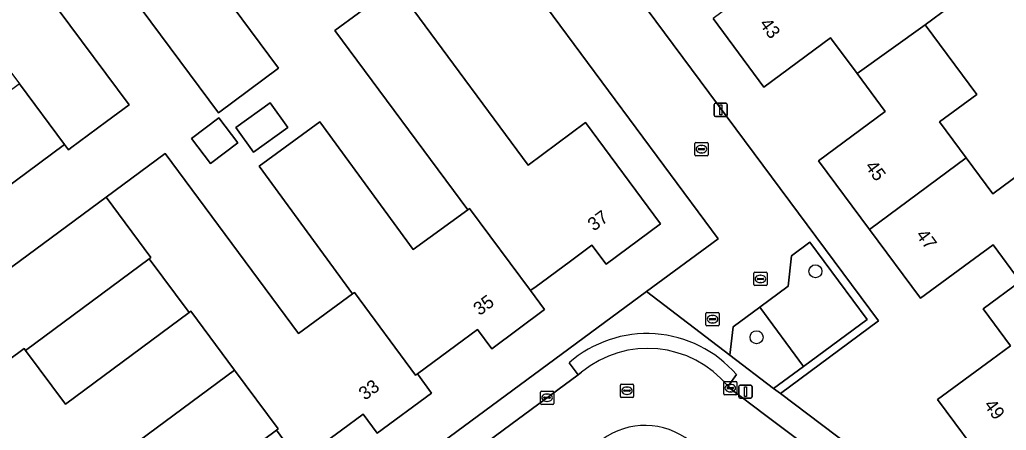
# Model space of a CAD drawing. Extents: x 163426 to 164192, y 380329 to 381641.
# Drawn here: x 163829.1 to 163903.4, y 381208.3 to 381239.2 of the extents above; entities that cross this region are included whole.
import ezdxf

# ---------------------------------------------------------------- set-up
doc = ezdxf.new("R2010")
doc.units = 0
for name, color, linetype in [('IMGEO_Boom', 7, 'Continuous'), ('IMGEO_Erf', 7, 'Continuous'), ('IMGEO_Groenvoorziening', 7, 'Continuous'), ('IMGEO_Kolk', 7, 'Continuous'), ('IMGEO_Lichtmast', 7, 'Continuous'), ('IMGEO_Muur', 7, 'Continuous'), ('IMGEO_Pand', 7, 'Continuous'), ('IMGEO_Pand_nummerreeks', 7, 'Continuous'), ('IMGEO_Rijbaan_lokaal_open', 7, 'Continuous'), ('IMGEO_Rioolput', 7, 'Continuous'), ('IMGEO_Voetpad_open', 7, 'Continuous')]:
    doc.layers.add(name, color=color, linetype=linetype)

msp = doc.modelspace()

# ---------------------------------------------------------------- linework, layer by layer
at = {"layer": 'IMGEO_Boom'}
for centre in [(163889.062, 381220.25), (163884.628, 381215.275)]:
    msp.add_circle(centre, 0.489, dxfattribs=at)
at = {"layer": 'IMGEO_Erf'}
for points in [[(163868.819, 381287.322), (163885.244, 381265.036), (163879.085, 381260.472), (163882.106, 381256.395), (163880.726, 381255.372), (163882.629, 381252.804), (163882.72, 381252.68), (163885.515, 381254.782), (163888.415, 381250.869), (163889.059, 381250), (163889.42, 381249.512), (163886.609, 381247.428), (163888.621, 381244.714), (163893.253, 381248.153), (163899.161, 381240.196), (163897.33, 381238.837), (163901.218, 381233.59), (163898.407, 381231.507), (163900.412, 381228.801), (163902.419, 381226.093), (163905.23, 381228.176)], [(163835.008, 381188.174), (163876.336, 381218.714), (163881.73, 381222.7), (163877.641, 381228.227), (163860.96, 381250.771)], [(163868.994, 381250), (163893.805, 381216.507), (163886.426, 381211.021), (163905.272, 381196.785)], [(163838.877, 381248.708), (163848.613, 381235.557), (163844.088, 381232.207), (163836.092, 381243.006)], [(163826.175, 381218.852), (163835.628, 381225.845), (163840.085, 381229.142), (163850.126, 381215.546), (163854.199, 381218.554), (163847.174, 381228.17), (163851.743, 381231.509), (163858.769, 381221.892), (163862.869, 381224.888), (163852.872, 381238.397), (163856.439, 381241.037)], [(163832.024, 381239.995), (163837.361, 381232.788), (163835.672, 381231.538), (163832.956, 381229.525), (163832.796, 381229.407), (163832.492, 381229.816), (163823.174, 381222.907)], [(163858.81, 381239.907), (163867.428, 381228.261), (163871.747, 381231.458), (163877.4, 381223.819), (163873.29, 381220.778), (163872.225, 381222.218), (163870.608, 381221.021), (163867.926, 381219.036), (163867.729, 381218.89), (163867.592, 381218.789), (163868.654, 381217.354), (163864.684, 381214.411), (163863.614, 381215.861), (163861.988, 381214.662), (163859.081, 381212.518), (163860.151, 381211.069), (163856.057, 381208.028), (163854.997, 381209.469), (163853.371, 381208.274), (163850.165, 381205.918), (163848.469, 381208.26), (163839.171, 381201.361)], [(163902.33, 381213.575), (163903.749, 381214.62), (163901.694, 381217.409), (163904.482, 381219.482), (163902.447, 381222.245), (163901.045, 381221.212), (163896.977, 381218.215), (163893.141, 381223.396), (163889.304, 381228.577), (163894.325, 381232.294), (163892.207, 381235.154), (163890.209, 381237.853), (163885.188, 381234.136), (163881.352, 381239.317)], [(163907.49, 381196.917), (163912.154, 381200.32), (163913.566, 381201.369), (163911.394, 381204.284), (163909.984, 381203.234), (163905.935, 381200.217), (163902.096, 381205.4), (163898.262, 381210.578), (163902.33, 381213.575)]]:
    msp.add_lwpolyline(points, dxfattribs=at)
for points in [[(163845.401, 381231.099), (163847.98, 381232.945), (163849.314, 381231.08), (163846.735, 381229.235)], [(163844.114, 381231.823), (163845.553, 381229.928), (163843.501, 381228.371), (163842.063, 381230.266)], [(163838.87, 381221.178), (163829.557, 381214.284), (163832.566, 381210.23), (163841.88, 381217.141)]]:
    msp.add_lwpolyline(points, close=True, dxfattribs=at)
at = {"layer": 'IMGEO_Groenvoorziening'}
for points in [[(163888.175, 381213.074), (163892.954, 381216.606), (163888.645, 381222.454), (163887.248, 381221.407), (163887.019, 381219.126), (163884.88, 381217.553)], [(163888.175, 381213.074), (163884.88, 381217.553), (163882.866, 381216.071), (163882.603, 381213.933), (163885.917, 381211.405)]]:
    msp.add_lwpolyline(points, close=True, dxfattribs=at)
at = {"layer": 'IMGEO_Kolk'}
for p, q in [((163879.973, 381229.035), (163879.973, 381229.887)), ((163880.048, 381229.961), (163880.9, 381229.961)), ((163880.232, 381229.455), (163880.232, 381229.467)), ((163880.67, 381229.418), (163880.272, 381229.418)), ((163880.275, 381229.504), (163880.673, 381229.504)), ((163880.461, 381229.741), (163880.486, 381229.741)), ((163880.716, 381229.467), (163880.716, 381229.455)), ((163880.974, 381229.887), (163880.974, 381229.035)), ((163880.9, 381228.961), (163880.048, 381228.961)), ((163880.484, 381229.181), (163880.459, 381229.181)), ((163880.812, 381216.213), (163880.812, 381217.065)), ((163880.887, 381217.139), (163881.739, 381217.139)), ((163881.071, 381216.633), (163881.071, 381216.645)), ((163881.114, 381216.682), (163881.512, 381216.682)), ((163881.3, 381216.919), (163881.325, 381216.919)), ((163881.555, 381216.645), (163881.555, 381216.633)), ((163881.813, 381217.065), (163881.813, 381216.213)), ((163881.739, 381216.139), (163880.887, 381216.139)), ((163881.509, 381216.596), (163881.111, 381216.596)), ((163881.323, 381216.359), (163881.298, 381216.359)), ((163882.151, 381211.012), (163882.151, 381211.864)), ((163882.226, 381211.938), (163883.078, 381211.938)), ((163882.41, 381211.432), (163882.41, 381211.444)), ((163882.453, 381211.481), (163882.851, 381211.481)), ((163882.639, 381211.718), (163882.664, 381211.718)), ((163882.894, 381211.444), (163882.894, 381211.432)), ((163883.152, 381211.864), (163883.152, 381211.012)), ((163868.347, 381210.287), (163868.347, 381211.139)), ((163868.422, 381211.213), (163869.274, 381211.213)), ((163868.606, 381210.707), (163868.606, 381210.719)), ((163868.649, 381210.756), (163869.047, 381210.756)), ((163868.835, 381210.993), (163868.86, 381210.993)), ((163869.09, 381210.719), (163869.09, 381210.707)), ((163869.348, 381211.139), (163869.348, 381210.287)), ((163883.078, 381210.938), (163882.226, 381210.938)), ((163882.848, 381211.395), (163882.45, 381211.395)), ((163882.662, 381211.158), (163882.637, 381211.158)), ((163869.274, 381210.213), (163868.422, 381210.213)), ((163869.044, 381210.67), (163868.646, 381210.67)), ((163868.858, 381210.433), (163868.833, 381210.433))]:
    msp.add_line(p, q, dxfattribs=at)
for points in [[(163879.973, 381229.035), (163879.973, 381229.887)], [(163880.048, 381229.961), (163880.9, 381229.961)], [(163880.974, 381229.887), (163880.974, 381229.035)], [(163880.9, 381228.961), (163880.048, 381228.961)], [(163880.812, 381216.213), (163880.812, 381217.065)], [(163880.887, 381217.139), (163881.739, 381217.139)], [(163881.813, 381217.065), (163881.813, 381216.213)], [(163881.739, 381216.139), (163880.887, 381216.139)], [(163882.151, 381211.012), (163882.151, 381211.864)], [(163882.226, 381211.938), (163883.078, 381211.938)], [(163883.152, 381211.864), (163883.152, 381211.012)], [(163868.347, 381210.287), (163868.347, 381211.139)], [(163868.422, 381211.213), (163869.274, 381211.213)], [(163869.348, 381211.139), (163869.348, 381210.287)], [(163883.078, 381210.938), (163882.226, 381210.938)], [(163869.274, 381210.213), (163868.422, 381210.213)]]:
    msp.add_lwpolyline(points, dxfattribs=at)
for centre, radius, start, end in [((163880.05, 381229.885), 0.0765, 91.55205, 178.44795), ((163880.05, 381229.885), 0.0765, 91.55205, 178.44795), ((163880.272, 381229.464), 0.0403, 85.87752, 175.75265), ((163880.269, 381229.454), 0.0366, 178.93798, 274.71019), ((163880.673, 381229.461), 0.043, 264.86636, 352.45326), ((163880.677, 381229.466), 0.0386, 1.73085, 96.63898), ((163880.898, 381229.885), 0.0765, 1.55205, 88.44795), ((163880.898, 381229.885), 0.0765, 1.55205, 88.44795), ((163880.05, 381229.037), 0.0765, 181.55205, 268.44795), ((163880.05, 381229.037), 0.0765, 181.55205, 268.44795), ((163880.898, 381229.037), 0.0765, 271.55205, 358.44795), ((163880.898, 381229.037), 0.0765, 271.55205, 358.44795), ((163880.889, 381217.063), 0.0765, 91.55205, 178.44795), ((163880.889, 381217.063), 0.0765, 91.55205, 178.44795), ((163881.111, 381216.642), 0.0403, 85.87752, 175.75265), ((163881.516, 381216.644), 0.0386, 1.73085, 96.63898), ((163881.737, 381217.063), 0.0765, 1.55205, 88.44795), ((163881.737, 381217.063), 0.0765, 1.55205, 88.44795), ((163880.889, 381216.215), 0.0765, 181.55205, 268.44795), ((163880.889, 381216.215), 0.0765, 181.55205, 268.44795), ((163881.108, 381216.632), 0.0366, 178.93798, 274.71019), ((163881.512, 381216.639), 0.043, 264.86636, 352.45326), ((163881.737, 381216.215), 0.0765, 271.55205, 358.44795), ((163881.737, 381216.215), 0.0765, 271.55205, 358.44795), ((163882.228, 381211.862), 0.0765, 91.55205, 178.44795), ((163882.228, 381211.862), 0.0765, 91.55205, 178.44795), ((163882.45, 381211.441), 0.0403, 85.87752, 175.75265), ((163882.855, 381211.443), 0.0386, 1.73085, 96.63898), ((163883.076, 381211.862), 0.0765, 1.55205, 88.44795), ((163883.076, 381211.862), 0.0765, 1.55205, 88.44795), ((163868.424, 381211.137), 0.0765, 91.55205, 178.44795), ((163868.424, 381211.137), 0.0765, 91.55205, 178.44795), ((163868.646, 381210.716), 0.0403, 85.87752, 175.75265), ((163868.643, 381210.706), 0.0366, 178.93798, 274.71019), ((163869.047, 381210.713), 0.043, 264.86636, 352.45326), ((163869.051, 381210.718), 0.0386, 1.73085, 96.63898), ((163869.272, 381211.137), 0.0765, 1.55205, 88.44795), ((163869.272, 381211.137), 0.0765, 1.55205, 88.44795), ((163882.228, 381211.014), 0.0765, 181.55205, 268.44795), ((163882.228, 381211.014), 0.0765, 181.55205, 268.44795), ((163882.447, 381211.431), 0.0366, 178.93798, 274.71019), ((163882.851, 381211.438), 0.043, 264.86636, 352.45326), ((163883.076, 381211.014), 0.0765, 271.55205, 358.44795), ((163883.076, 381211.014), 0.0765, 271.55205, 358.44795), ((163868.424, 381210.289), 0.0765, 181.55205, 268.44795), ((163868.424, 381210.289), 0.0765, 181.55205, 268.44795), ((163869.272, 381210.289), 0.0765, 271.55205, 358.44795), ((163869.272, 381210.289), 0.0765, 271.55205, 358.44795)]:
    msp.add_arc(centre, radius, start, end, dxfattribs=at)
for centre, major_axis, ratio, start_param, end_param in [((163880.46, 381229.461), (-0.387, 0.002), 0.722429, 4.712389, 7.853982), ((163880.485, 381229.461), (-0.39, 0.002), 0.717154, 1.570796, 4.712389), ((163881.299, 381216.639), (-0.387, 0.002), 0.722429, 4.712389, 7.853982), ((163881.324, 381216.639), (-0.39, 0.002), 0.717154, 1.570796, 4.712389), ((163882.638, 381211.438), (-0.387, 0.002), 0.722429, 4.712389, 7.853982), ((163882.663, 381211.438), (-0.39, 0.002), 0.717154, 1.570796, 4.712389), ((163868.834, 381210.713), (-0.387, 0.002), 0.722429, 4.712389, 7.853982), ((163868.859, 381210.713), (-0.39, 0.002), 0.717154, 1.570796, 4.712389)]:
    msp.add_ellipse(centre, major_axis=major_axis, ratio=ratio, start_param=start_param, end_param=end_param, dxfattribs=at)
at = {"layer": 'IMGEO_Lichtmast'}
for p, q in [((163881.433, 381232.017), (163881.433, 381232.817)), ((163881.433, 381232.817), (163881.433, 381232.017)), ((163881.533, 381232.917), (163882.323, 381232.917)), ((163882.323, 381232.917), (163881.533, 381232.917)), ((163882.423, 381232.817), (163882.423, 381232.017)), ((163882.423, 381232.017), (163882.423, 381232.817)), ((163882.323, 381231.917), (163881.533, 381231.917)), ((163881.533, 381231.917), (163882.323, 381231.917)), ((163883.298, 381210.769), (163883.298, 381211.569)), ((163883.298, 381211.569), (163883.298, 381210.769)), ((163883.398, 381211.669), (163884.188, 381211.669)), ((163884.188, 381211.669), (163883.398, 381211.669)), ((163884.288, 381211.569), (163884.288, 381210.769)), ((163884.288, 381210.769), (163884.288, 381211.569)), ((163884.188, 381210.669), (163883.398, 381210.669)), ((163883.398, 381210.669), (163884.188, 381210.669))]:
    msp.add_line(p, q, dxfattribs=at)
for points in [[(163881.853, 381232.792), (163882.003, 381232.792), (163882.003, 381232.042), (163881.853, 381232.042), (163881.853, 381232.792)], [(163883.718, 381211.544), (163883.868, 381211.544), (163883.868, 381210.794), (163883.718, 381210.794), (163883.718, 381211.544)]]:
    msp.add_lwpolyline(points, dxfattribs=at)
for centre, start, end in [((163881.533, 381232.817), 90, 180), ((163881.533, 381232.817), 90, 180), ((163882.323, 381232.817), 0, 90), ((163882.323, 381232.817), 360, 90), ((163881.533, 381232.017), 180, 270), ((163881.533, 381232.017), 180, 270), ((163882.323, 381232.017), 270, 0), ((163882.323, 381232.017), 270, 0), ((163883.398, 381211.569), 90, 180), ((163883.398, 381211.569), 90, 180), ((163884.188, 381211.569), 0, 90), ((163884.188, 381211.569), 360, 90), ((163883.398, 381210.769), 180, 270), ((163883.398, 381210.769), 180, 270), ((163884.188, 381210.769), 270, 0), ((163884.188, 381210.769), 270, 0)]:
    msp.add_arc(centre, 0.1, start, end, dxfattribs=at)
at = {"layer": 'IMGEO_Muur'}
msp.add_lwpolyline([(163860.96, 381250.771), (163877.641, 381228.227)], dxfattribs=at)
at = {"layer": 'IMGEO_Pand'}
for points in [[(163838.877, 381248.708), (163840.622, 381250), (163842.921, 381251.702), (163843.058, 381251.802), (163838.525, 381257.999), (163838.662, 381258.099), (163837.582, 381259.55), (163833.496, 381256.518), (163834.564, 381255.075), (163832.943, 381253.874), (163830.053, 381251.734), (163829.916, 381251.633), (163831.125, 381250), (163834.5, 381245.442), (163834.363, 381245.341), (163836.092, 381243.006), (163844.088, 381232.207), (163848.613, 381235.557)], [(163836.092, 381243.006), (163834.363, 381245.341), (163834.5, 381245.442), (163831.125, 381250), (163829.916, 381251.633), (163830.053, 381251.734), (163828.974, 381253.182), (163824.937, 381250.194), (163826.001, 381248.732), (163824.316, 381247.505), (163821.106, 381245.167), (163822.683, 381243.002), (163822.82, 381243.104), (163826.213, 381238.522), (163826.076, 381238.421), (163829.106, 381234.384), (163832.492, 381229.816), (163832.796, 381229.407), (163832.956, 381229.525), (163835.672, 381231.538), (163837.361, 381232.788), (163832.024, 381239.995)], [(163888.621, 381244.714), (163881.352, 381239.317), (163885.188, 381234.136), (163890.209, 381237.853), (163892.207, 381235.154), (163897.33, 381238.837), (163899.161, 381240.196), (163893.253, 381248.153)], [(163858.81, 381239.907), (163861.386, 381241.813), (163860.006, 381243.677), (163856.439, 381241.037), (163852.872, 381238.397), (163862.869, 381224.888), (163863.005, 381224.988), (163867.592, 381218.789), (163867.729, 381218.89), (163867.926, 381219.036), (163870.608, 381221.021), (163872.225, 381222.218), (163873.29, 381220.778), (163877.4, 381223.819), (163871.747, 381231.458), (163867.428, 381228.261)], [(163897.33, 381238.837), (163892.207, 381235.154), (163894.325, 381232.294), (163889.304, 381228.577), (163893.141, 381223.396), (163900.412, 381228.801), (163898.407, 381231.507), (163901.218, 381233.59)], [(163832.492, 381229.816), (163829.106, 381234.384), (163819.788, 381227.474), (163816.777, 381231.534), (163816.676, 381231.67), (163810.458, 381227.065), (163810.357, 381227.202), (163808.928, 381226.118), (163811.974, 381221.999), (163813.413, 381223.068), (163814.608, 381221.458), (163816.749, 381218.574), (163815.304, 381217.504), (163815.405, 381217.367), (163823.073, 381223.044), (163823.174, 381222.907)], [(163845.401, 381231.099), (163846.735, 381229.235), (163849.314, 381231.08), (163847.98, 381232.945)], [(163844.114, 381231.823), (163842.063, 381230.266), (163843.501, 381228.371), (163845.553, 381229.928)], [(163851.743, 381231.509), (163847.174, 381228.17), (163854.199, 381218.554), (163854.336, 381218.655), (163858.944, 381212.417), (163859.081, 381212.518), (163861.988, 381214.662), (163863.614, 381215.861), (163864.684, 381214.411), (163868.654, 381217.354), (163867.592, 381218.789), (163863.005, 381224.988), (163862.869, 381224.888), (163858.769, 381221.892)], [(163840.085, 381229.142), (163835.628, 381225.845), (163839.007, 381221.279), (163838.87, 381221.178), (163841.88, 381217.141), (163842.017, 381217.242), (163845.311, 381212.802), (163848.606, 381208.361), (163848.469, 381208.26), (163850.165, 381205.918), (163853.371, 381208.274), (163854.997, 381209.469), (163856.057, 381208.028), (163860.151, 381211.069), (163859.081, 381212.518), (163858.944, 381212.417), (163854.336, 381218.655), (163854.199, 381218.554), (163850.126, 381215.546)], [(163909.118, 381222.931), (163905.23, 381228.176), (163902.419, 381226.093), (163900.412, 381228.801), (163893.141, 381223.396), (163896.977, 381218.215), (163901.045, 381221.212), (163902.447, 381222.245), (163904.482, 381219.482), (163906.302, 381220.836)], [(163838.87, 381221.178), (163839.007, 381221.279), (163835.628, 381225.845), (163826.175, 381218.852), (163823.174, 381222.907), (163823.073, 381223.044), (163815.405, 381217.367), (163818.329, 381213.412), (163819.77, 381214.479), (163820.995, 381212.825), (163823.131, 381209.94), (163823.233, 381209.804), (163829.456, 381214.421), (163829.557, 381214.284)], [(163910.185, 381215.595), (163906.393, 381220.713), (163906.302, 381220.836), (163904.482, 381219.482), (163901.694, 381217.409), (163903.749, 381214.62), (163902.33, 381213.575), (163898.262, 381210.578), (163902.096, 381205.4), (163909.376, 381210.792), (163907.365, 381213.506)], [(163842.017, 381217.242), (163841.88, 381217.141), (163832.566, 381210.23), (163829.557, 381214.284), (163829.456, 381214.421), (163823.233, 381209.804), (163823.131, 381209.94), (163821.686, 381208.868), (163824.687, 381204.828), (163826.126, 381205.901), (163827.371, 381204.23), (163829.636, 381201.19), (163845.311, 381212.802)], [(163848.469, 381208.26), (163848.606, 381208.361), (163845.311, 381212.802), (163829.636, 381201.19), (163831.894, 381198.16), (163833.135, 381196.495), (163831.69, 381195.418), (163834.696, 381191.367), (163842.364, 381197.057), (163839.171, 381201.361)]]:
    msp.add_lwpolyline(points, close=True, dxfattribs=at)
at = {"layer": 'IMGEO_Rijbaan_lokaal_open'}
for points in [[(163871.442, 381212.645), (163871.192, 381212.44), (163866.121, 381208.698), (163863.127, 381206.47), (163857.562, 381202.374), (163854.549, 381200.154), (163836.589, 381186.888)], [(163879.612, 381207.432), (163881.341, 381206.105), (163884.483, 381203.733), (163899.28, 381192.557), (163902.32, 381196.718), (163891.228, 381204.941), (163885.22, 381209.452), (163882.652, 381211.418), (163882.481, 381211.582)]]:
    msp.add_lwpolyline(points, dxfattribs=at)
for centre, radius, start, end in [((163876.429, 381206.584), 7.849, 39.5491, 129.45023), ((163876.225, 381203.225), 5.401, 51.16273, 126.70679)]:
    msp.add_arc(centre, radius, start, end, dxfattribs=at)
at = {"layer": 'IMGEO_Rioolput'}
for p, q in [((163884.421, 381219.246), (163884.421, 381220.098)), ((163884.496, 381220.172), (163885.348, 381220.172)), ((163884.68, 381219.666), (163884.68, 381219.678)), ((163885.118, 381219.629), (163884.72, 381219.629)), ((163884.723, 381219.715), (163885.121, 381219.715)), ((163884.909, 381219.952), (163884.934, 381219.952)), ((163885.164, 381219.678), (163885.164, 381219.666)), ((163885.422, 381220.098), (163885.422, 381219.246)), ((163885.348, 381219.172), (163884.496, 381219.172)), ((163884.932, 381219.392), (163884.907, 381219.392)), ((163874.368, 381210.814), (163874.368, 381211.666)), ((163874.443, 381211.74), (163875.295, 381211.74)), ((163874.856, 381211.52), (163874.881, 381211.52)), ((163875.369, 381211.666), (163875.369, 381210.814)), ((163875.295, 381210.74), (163874.443, 381210.74)), ((163874.627, 381211.234), (163874.627, 381211.246)), ((163875.065, 381211.197), (163874.667, 381211.197)), ((163874.67, 381211.283), (163875.068, 381211.283)), ((163874.879, 381210.96), (163874.854, 381210.96)), ((163875.111, 381211.246), (163875.111, 381211.234))]:
    msp.add_line(p, q, dxfattribs=at)
for points in [[(163884.421, 381219.246), (163884.421, 381220.098)], [(163884.496, 381220.172), (163885.348, 381220.172)], [(163885.422, 381220.098), (163885.422, 381219.246)], [(163885.348, 381219.172), (163884.496, 381219.172)], [(163874.368, 381210.814), (163874.368, 381211.666)], [(163874.443, 381211.74), (163875.295, 381211.74)], [(163875.369, 381211.666), (163875.369, 381210.814)], [(163875.295, 381210.74), (163874.443, 381210.74)]]:
    msp.add_lwpolyline(points, dxfattribs=at)
for centre, radius, start, end in [((163884.498, 381220.096), 0.0765, 91.55205, 178.44795), ((163884.498, 381220.096), 0.0765, 91.55205, 178.44795), ((163884.72, 381219.675), 0.0403, 85.87752, 175.75265), ((163884.717, 381219.665), 0.0366, 178.93798, 274.71019), ((163885.121, 381219.672), 0.043, 264.86636, 352.45326), ((163885.125, 381219.677), 0.0386, 1.73085, 96.63898), ((163885.346, 381220.096), 0.0765, 1.55205, 88.44795), ((163885.346, 381220.096), 0.0765, 1.55205, 88.44795), ((163884.498, 381219.248), 0.0765, 181.55205, 268.44795), ((163884.498, 381219.248), 0.0765, 181.55205, 268.44795), ((163885.346, 381219.248), 0.0765, 271.55205, 358.44795), ((163885.346, 381219.248), 0.0765, 271.55205, 358.44795), ((163874.445, 381211.664), 0.0765, 91.55205, 178.44795), ((163874.445, 381211.664), 0.0765, 91.55205, 178.44795), ((163875.293, 381211.664), 0.0765, 1.55205, 88.44795), ((163875.293, 381211.664), 0.0765, 1.55205, 88.44795), ((163874.445, 381210.816), 0.0765, 181.55205, 268.44795), ((163874.445, 381210.816), 0.0765, 181.55205, 268.44795), ((163874.667, 381211.243), 0.0403, 85.87752, 175.75265), ((163874.664, 381211.233), 0.0366, 178.93798, 274.71019), ((163875.068, 381211.24), 0.043, 264.86636, 352.45326), ((163875.072, 381211.245), 0.0386, 1.73085, 96.63898), ((163875.293, 381210.816), 0.0765, 271.55205, 358.44795), ((163875.293, 381210.816), 0.0765, 271.55205, 358.44795)]:
    msp.add_arc(centre, radius, start, end, dxfattribs=at)
for centre, major_axis, ratio, start_param, end_param in [((163884.908, 381219.672), (-0.387, 0.002), 0.722429, 4.712389, 7.853982), ((163884.933, 381219.672), (-0.39, 0.002), 0.717154, 1.570796, 4.712389), ((163874.855, 381211.24), (-0.387, 0.002), 0.722429, 4.712389, 7.853982), ((163874.88, 381211.24), (-0.39, 0.002), 0.717154, 1.570796, 4.712389)]:
    msp.add_ellipse(centre, major_axis=major_axis, ratio=ratio, start_param=start_param, end_param=end_param, dxfattribs=at)
at = {"layer": 'IMGEO_Voetpad_open'}
for points in [[(163860.96, 381250.771), (163877.641, 381228.227), (163881.73, 381222.7), (163876.336, 381218.714), (163882.603, 381213.933), (163882.866, 381216.071), (163884.88, 381217.553), (163887.019, 381219.126), (163887.248, 381221.407), (163888.645, 381222.454), (163892.954, 381216.606), (163888.175, 381213.074), (163885.917, 381211.405), (163886.426, 381211.021), (163893.805, 381216.507), (163868.994, 381250)], [(163905.272, 381196.785), (163886.426, 381211.021), (163885.917, 381211.405), (163882.603, 381213.933), (163876.336, 381218.714), (163835.008, 381188.174)], [(163836.589, 381186.888), (163854.549, 381200.154), (163857.562, 381202.374), (163863.127, 381206.47), (163866.121, 381208.698), (163871.192, 381212.44), (163870.502, 381213.337)], [(163870.502, 381213.337), (163871.192, 381212.44), (163871.442, 381212.645)], [(163882.481, 381211.582), (163883.113, 381212.461)], [(163883.113, 381212.461), (163882.481, 381211.582), (163882.652, 381211.418), (163885.22, 381209.452), (163891.228, 381204.941), (163902.32, 381196.718), (163902.511, 381196.972)]]:
    msp.add_lwpolyline(points, dxfattribs=at)
for centre, radius, start, end in [((163876.374, 381206.659), 8.893, 40.72957, 131.3233), ((163876.374, 381206.659), 8.893, 40.72957, 131.3233), ((163876.429, 381206.584), 7.849, 39.5491, 129.45023), ((163876.225, 381203.225), 5.401, 51.16273, 126.70679)]:
    msp.add_arc(centre, radius, start, end, dxfattribs=at)

# ---------------------------------------------------------------- texts
at = {"layer": 'IMGEO_Pand_nummerreeks'}
for s, rotation, p in [('43', 306.51351, (163884.804, 381238.89)), ('45', 306.51973, (163892.756, 381228.15)), ('37', 36.50314, (163872.374, 381223.233)), ('47', 306.52012, (163896.591, 381222.969)), ('35', 36.54898, (163863.759, 381216.862)), ('33', 36.60627, (163855.127, 381210.478)), ('49', 306.52012, (163901.712, 381210.153))]:
    msp.add_text(s, height=1, rotation=rotation, dxfattribs=at).set_placement(p)

doc.saveas('drawing.dxf')
